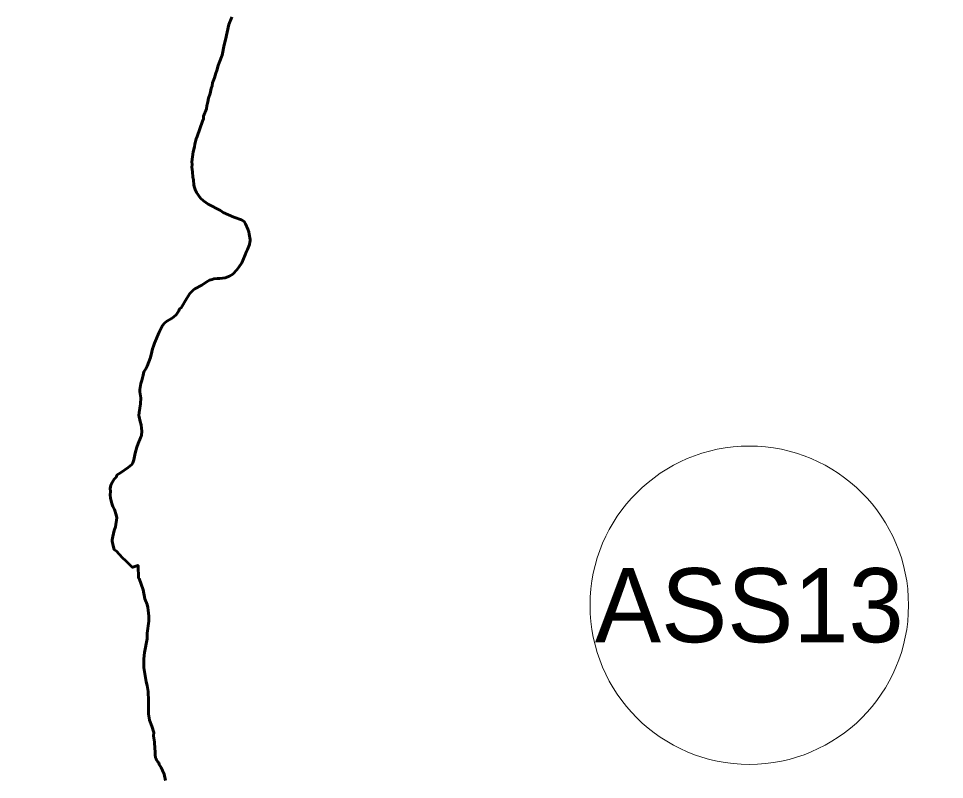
# Model space of a CAD drawing. Extents: x -1643653 to 4543381, y 1624270 to 13878484.
# Drawn here: x 645322 to 651566, y 8952058 to 8957191 of the extents above; entities that cross this region are included whole.
import ezdxf
from ezdxf.enums import TextEntityAlignment as Align

# ---------------------------------------------------------------- set-up
doc = ezdxf.new("R2010")
doc.units = 0
doc.header["$LTSCALE"] = 200
for name, color, linetype, lineweight in [('1', 7, 'Continuous', 13), ('24', 7, 'Continuous', 25), ('26', 7, 'Continuous', 106), ('27', 7, 'Continuous', 53), ('28', 7, 'Continuous', 53), ('45', 7, 'Continuous', 13)]:
    doc.layers.add(name, color=color, linetype=linetype, lineweight=lineweight)

msp = doc.modelspace()

# ---------------------------------------------------------------- linework, layer by layer
at = {"layer": '1', "lineweight": 25}
msp.add_spline([(814781, 9009175.5), (814787.2, 9009173.4), (814796.9, 9009173.4), (814799.4, 9009172.4), (814805.1, 9009174.5), (814805.6, 9009176.5), (814811.7, 9009179.5), (814811.7, 9009179.5), (814801.5, 9009181), (814790.7, 9009181.5), (814784.1, 9009183.1), (814777.4, 9009185.1), (814778.4, 9009175.5)], degree=3, dxfattribs=at)
at = {"layer": '24', "lineweight": 53}
for points in [[(646761.3, 8957200.6), (646741.4, 8957150.7), (646718.5, 8957047.1), (646708.9, 8957012.8), (646694.7, 8956943.6), (646676.5, 8956892.1), (646668.9, 8956874.2), (646659.3, 8956840.7), (646652.1, 8956823.5), (646643.1, 8956791.8), (646631, 8956756.6), (646628.2, 8956737.9), (646621.6, 8956719.2), (646614.4, 8956686.5), (646604.2, 8956653.8), (646599, 8956628.9), (646591.2, 8956601.5), (646589.5, 8956582.9), (646570.9, 8956533), (646569.3, 8956515.1), (646564.1, 8956498), (646526.6, 8956395.2), (646519.6, 8956378.7), (646516.8, 8956360.9), (646510.7, 8956343.7), (646508.2, 8956325.8), (646499.8, 8956291.5), (646491.5, 8956224.6), (646492.3, 8956206.6), (646491.5, 8956189.5), (646496.4, 8956156.8), (646498.8, 8956121.7), (646501.9, 8956103.8), (646505.7, 8956067), (646508.5, 8956052.4), (646513.3, 8956036.8), (646521.8, 8956017.5), (646548.8, 8955980.1), (646568.7, 8955962.5), (646602, 8955939.3), (646683.3, 8955895.3), (646701.8, 8955882.5), (646774.8, 8955850.8), (646825.4, 8955832.7), (646845.1, 8955821.4), (646854, 8955806.5), (646869, 8955770.3), (646874.6, 8955752.5), (646877, 8955735.4), (646884.3, 8955700.5), (646884.3, 8955692.1), (646882.2, 8955683.1), (646880.9, 8955666.8), (646866.5, 8955633.3), (646856.7, 8955615.4), (646850.8, 8955597.5), (646827.8, 8955543.3), (646808.2, 8955512.9), (646795.4, 8955495.8), (646766.7, 8955465.7), (646744.7, 8955453.1), (646715.6, 8955442.4), (646679.8, 8955437.7), (646662.7, 8955437.5), (646639.6, 8955435.3), (646628.3, 8955430.2), (646611.3, 8955425.7), (646593.9, 8955416.4), (646557.7, 8955391.6), (646512.4, 8955367.2), (646503.3, 8955360.9), (646478.3, 8955335.1), (646454.6, 8955300.2), (646419.3, 8955239.2), (646409, 8955231.8), (646403, 8955219.6), (646385.1, 8955192.5), (646359.3, 8955170.4), (646322, 8955149.8), (646306.6, 8955137), (646292.4, 8955120.1), (646271, 8955076.2), (646271, 8955076.2), (646238.6, 8955000.6)], [(646238.6, 8955000.6), (646233.1, 8954981.3), (646225.8, 8954962), (646222.4, 8954942.8), (646212.7, 8954904.2), (646189.9, 8954845.6), (646180.6, 8954827.1), (646167.7, 8954807), (646161.9, 8954785.9), (646154.8, 8954750), (646147.2, 8954729), (646141.1, 8954689.5), (646141.2, 8954672.9), (646146.3, 8954632.2), (646145.4, 8954591), (646134.9, 8954533.1), (646133.7, 8954513.1), (646136.6, 8954503.6), (646142, 8954472.3), (646150.6, 8954449.2), (646150.8, 8954428.7), (646153.7, 8954407.2), (646151.7, 8954379.1), (646148.4, 8954373.7), (646146, 8954363.6), (646129.2, 8954324.2), (646120.5, 8954299.3), (646109.6, 8954260), (646105.6, 8954235.9), (646100, 8954213.7), (646092.8, 8954193.2), (646087.3, 8954183.5), (646061.6, 8954162.8), (646010.4, 8954126.6), (645986.9, 8954112.3), (645983.9, 8954107.2), (645982.8, 8954099.1), (645966.6, 8954082.6), (645954.5, 8954061.9), (645945.2, 8954043), (645940.9, 8954021.6), (645941.7, 8954000.2), (645939.8, 8953978.8), (645943.5, 8953954.8), (645951.6, 8953918.8), (645959, 8953899.6), (645969.1, 8953878.7), (645981.1, 8953842.5), (645984.5, 8953823.2), (645977.2, 8953761.1), (645967.9, 8953736.2), (645958.1, 8953696.8), (645954.8, 8953674.8), (645954.9, 8953665.3), (645961, 8953634.7), (645968.4, 8953609.8), (645970, 8953607.3), (645984.2, 8953596.8), (646022.1, 8953555.9), (646049.3, 8953529.6), (646088, 8953489.3), (646092.2, 8953489.6), (646126.7, 8953501.9), (646130, 8953501.7), (646130.4, 8953416.3), (646131.4, 8953414.8), (646137.1, 8953413.1), (646163.8, 8953336.6), (646173.3, 8953276.2), (646189.2, 8953237.6), (646194.5, 8953218.3), (646195.7, 8953199.1), (646201, 8953160.5), (646200.1, 8953124.6), (646189.3, 8953044.8), (646189.1, 8953005.5), (646173, 8952915), (646166.9, 8952872.1), (646167.8, 8952832.8), (646166.9, 8952813.5), (646183.8, 8952715.8), (646190.6, 8952691.8), (646197.6, 8952651.5), (646199.9, 8952587.2), (646199, 8952500.7), (646204.9, 8952458.4), (646221.6, 8952416.4), (646234, 8952374.3), (646233.3, 8952352.9), (646239.6, 8952309.2), (646240.8, 8952267.2), (646243.7, 8952245.8), (646242.9, 8952224.4), (646246, 8952203.9), (646250.1, 8952197.4), (646252.6, 8952188.8), (646256.5, 8952186.2), (646257.9, 8952182.2), (646261.2, 8952179.2), (646263.3, 8952172.7), (646263.3, 8952172.7)], [(646263.3, 8952172.7), (646267.7, 8952169.4), (646271.2, 8952159.2), (646283.8, 8952137.9), (646294.2, 8952117.2), (646303.6, 8952093.2), (646314.2, 8952051.4)]]:
    msp.add_lwpolyline(points, dxfattribs=at)
at = {"layer": '26'}
msp.add_spline([(645710.9, 8949471.4), (644721.9, 8950215.5), (643631.5, 8951123.7), (642665.6, 8952010.9), (642072.6, 8952588.9), (640582.3, 8953977.6), (638005.5, 8955508.7), (636255.8, 8956201.4), (634307.9, 8956672.6), (632583.3, 8956799.8), (628516.3, 8956628.1), (626161.4, 8955993.9), (623953.8, 8955209.7), (622371.6, 8954682.1), (620725.9, 8954192.9), (619183.7, 8953970.3), (617209.7, 8953965.7), (615658.4, 8954379), (614681.6, 8955057.1), (613704.6, 8955684.2), (612906.2, 8956374.2), (612068.3, 8956835.4), (609416.9, 8956401.3), (608625.2, 8956035.7), (607870.9, 8955517.4), (607396.1, 8954883.6), (607164, 8954388.6), (606950.6, 8954069.9)], degree=3, dxfattribs=at)
at = {"layer": '27'}
for points in [[(646238.6, 8955000.6), (646271, 8955076.2), (646271, 8955076.2), (646292.4, 8955120.1), (646306.6, 8955137), (646322, 8955149.8), (646359.3, 8955170.4), (646385.1, 8955192.5), (646403, 8955219.6), (646409, 8955231.8), (646419.3, 8955239.2), (646454.6, 8955300.2), (646478.3, 8955335.1), (646503.3, 8955360.9), (646512.4, 8955367.2), (646557.7, 8955391.6), (646593.9, 8955416.4), (646611.3, 8955425.7), (646628.3, 8955430.2), (646639.6, 8955435.3), (646662.7, 8955437.5), (646679.8, 8955437.7), (646715.6, 8955442.4), (646744.7, 8955453.1), (646766.7, 8955465.7), (646795.4, 8955495.8), (646808.2, 8955512.9), (646827.8, 8955543.3), (646850.8, 8955597.5), (646856.7, 8955615.4), (646866.5, 8955633.3), (646880.9, 8955666.8), (646882.2, 8955683.1), (646884.3, 8955692.1), (646884.3, 8955700.5), (646877, 8955735.4), (646874.6, 8955752.5), (646869, 8955770.3), (646854, 8955806.5), (646845.1, 8955821.4), (646825.4, 8955832.7), (646774.8, 8955850.8), (646701.8, 8955882.5), (646683.3, 8955895.3), (646602, 8955939.3), (646568.7, 8955962.5), (646548.8, 8955980.1), (646521.8, 8956017.5), (646513.3, 8956036.8), (646508.5, 8956052.4), (646505.7, 8956067), (646501.9, 8956103.8), (646498.8, 8956121.7), (646496.4, 8956156.8), (646491.5, 8956189.5), (646492.3, 8956206.6), (646491.5, 8956224.6), (646499.8, 8956291.5), (646508.2, 8956325.8), (646510.7, 8956343.7), (646516.8, 8956360.9), (646519.6, 8956378.7), (646526.6, 8956395.2), (646564.1, 8956498), (646569.3, 8956515.1), (646570.9, 8956533), (646589.5, 8956582.9), (646591.2, 8956601.5), (646599, 8956628.9), (646604.2, 8956653.8), (646614.4, 8956686.5), (646621.6, 8956719.2), (646628.2, 8956737.9), (646631, 8956756.6), (646643.1, 8956791.8), (646652.1, 8956823.5), (646659.3, 8956840.7), (646668.9, 8956874.2), (646676.5, 8956892.1), (646694.7, 8956943.6), (646708.9, 8957012.8), (646718.5, 8957047.1), (646741.4, 8957150.7), (646761.3, 8957200.6)], [(646238.6, 8955000.6), (646271, 8955076.2), (646271, 8955076.2), (646292.4, 8955120.1), (646306.6, 8955137), (646322, 8955149.8), (646359.3, 8955170.4), (646385.1, 8955192.5), (646403, 8955219.6), (646409, 8955231.8), (646419.3, 8955239.2), (646454.6, 8955300.2), (646478.3, 8955335.1), (646503.3, 8955360.9), (646512.4, 8955367.2), (646557.7, 8955391.6), (646593.9, 8955416.4), (646611.3, 8955425.7), (646628.3, 8955430.2), (646639.6, 8955435.3), (646662.7, 8955437.5), (646679.8, 8955437.7), (646715.6, 8955442.4), (646744.7, 8955453.1), (646766.7, 8955465.7), (646795.4, 8955495.8), (646808.2, 8955512.9), (646827.8, 8955543.3), (646850.8, 8955597.5), (646856.7, 8955615.4), (646866.5, 8955633.3), (646880.9, 8955666.8), (646882.2, 8955683.1), (646884.3, 8955692.1), (646884.3, 8955700.5), (646877, 8955735.4), (646874.6, 8955752.5), (646869, 8955770.3), (646854, 8955806.5), (646845.1, 8955821.4), (646825.4, 8955832.7), (646774.8, 8955850.8), (646701.8, 8955882.5), (646683.3, 8955895.3), (646602, 8955939.3), (646568.7, 8955962.5), (646548.8, 8955980.1), (646521.8, 8956017.5), (646513.3, 8956036.8), (646508.5, 8956052.4), (646505.7, 8956067), (646501.9, 8956103.8), (646498.8, 8956121.7), (646496.4, 8956156.8), (646491.5, 8956189.5), (646492.3, 8956206.6), (646491.5, 8956224.6), (646499.8, 8956291.5), (646508.2, 8956325.8), (646510.7, 8956343.7), (646516.8, 8956360.9), (646519.6, 8956378.7), (646526.6, 8956395.2), (646564.1, 8956498), (646569.3, 8956515.1), (646570.9, 8956533), (646589.5, 8956582.9), (646591.2, 8956601.5), (646599, 8956628.9), (646604.2, 8956653.8), (646614.4, 8956686.5), (646621.6, 8956719.2), (646628.2, 8956737.9), (646631, 8956756.6), (646643.1, 8956791.8), (646652.1, 8956823.5), (646659.3, 8956840.7), (646668.9, 8956874.2), (646676.5, 8956892.1), (646694.7, 8956943.6), (646708.9, 8957012.8), (646718.5, 8957047.1), (646741.4, 8957150.7), (646761.3, 8957200.6)], [(646263.3, 8952172.7), (646263.3, 8952172.7), (646261.2, 8952179.2), (646257.9, 8952182.2), (646256.5, 8952186.2), (646252.6, 8952188.8), (646250.1, 8952197.4), (646246, 8952203.9), (646242.9, 8952224.4), (646243.7, 8952245.8), (646240.8, 8952267.2), (646239.6, 8952309.2), (646233.3, 8952352.9), (646234, 8952374.3), (646221.6, 8952416.4), (646204.9, 8952458.4), (646199, 8952500.7), (646199.9, 8952587.2), (646197.6, 8952651.5), (646190.6, 8952691.8), (646183.8, 8952715.8), (646166.9, 8952813.5), (646167.8, 8952832.8), (646166.9, 8952872.1), (646173, 8952915), (646189.1, 8953005.5), (646189.3, 8953044.8), (646200.1, 8953124.6), (646201, 8953160.5), (646195.7, 8953199.1), (646194.5, 8953218.3), (646189.2, 8953237.6), (646173.3, 8953276.2), (646163.8, 8953336.6), (646137.1, 8953413.1), (646131.4, 8953414.8), (646130.4, 8953416.3), (646130, 8953501.7), (646126.7, 8953501.9), (646092.2, 8953489.6), (646088, 8953489.3), (646049.3, 8953529.6), (646022.1, 8953555.9), (645984.2, 8953596.8), (645970, 8953607.3), (645968.4, 8953609.8), (645961, 8953634.7), (645954.9, 8953665.3), (645954.8, 8953674.8), (645958.1, 8953696.8), (645967.9, 8953736.2), (645977.2, 8953761.1), (645984.5, 8953823.2), (645981.1, 8953842.5), (645969.1, 8953878.7), (645959, 8953899.6), (645951.6, 8953918.8), (645943.5, 8953954.8), (645939.8, 8953978.8), (645941.7, 8954000.2), (645940.9, 8954021.6), (645945.2, 8954043), (645954.5, 8954061.9), (645966.6, 8954082.6), (645982.8, 8954099.1), (645983.9, 8954107.2), (645986.9, 8954112.3), (646010.4, 8954126.6), (646061.6, 8954162.8), (646087.3, 8954183.5), (646092.8, 8954193.2), (646100, 8954213.7), (646105.6, 8954235.9), (646109.6, 8954260), (646120.5, 8954299.3), (646129.2, 8954324.2), (646146, 8954363.6), (646148.4, 8954373.7), (646151.7, 8954379.1), (646153.7, 8954407.2), (646150.8, 8954428.7), (646150.6, 8954449.2), (646142, 8954472.3), (646136.6, 8954503.6), (646133.7, 8954513.1), (646134.9, 8954533.1), (646145.4, 8954591), (646146.3, 8954632.2), (646141.2, 8954672.9), (646141.1, 8954689.5), (646147.2, 8954729), (646154.8, 8954750), (646161.9, 8954785.9), (646167.7, 8954807), (646180.6, 8954827.1), (646189.9, 8954845.6), (646212.7, 8954904.2), (646222.4, 8954942.8), (646225.8, 8954962), (646233.1, 8954981.3), (646238.6, 8955000.6)], [(646263.3, 8952172.7), (646263.3, 8952172.7), (646261.2, 8952179.2), (646257.9, 8952182.2), (646256.5, 8952186.2), (646252.6, 8952188.8), (646250.1, 8952197.4), (646246, 8952203.9), (646242.9, 8952224.4), (646243.7, 8952245.8), (646240.8, 8952267.2), (646239.6, 8952309.2), (646233.3, 8952352.9), (646234, 8952374.3), (646221.6, 8952416.4), (646204.9, 8952458.4), (646199, 8952500.7), (646199.9, 8952587.2), (646197.6, 8952651.5), (646190.6, 8952691.8), (646183.8, 8952715.8), (646166.9, 8952813.5), (646167.8, 8952832.8), (646166.9, 8952872.1), (646173, 8952915), (646189.1, 8953005.5), (646189.3, 8953044.8), (646200.1, 8953124.6), (646201, 8953160.5), (646195.7, 8953199.1), (646194.5, 8953218.3), (646189.2, 8953237.6), (646173.3, 8953276.2), (646163.8, 8953336.6), (646137.1, 8953413.1), (646131.4, 8953414.8), (646130.4, 8953416.3), (646130, 8953501.7), (646126.7, 8953501.9), (646092.2, 8953489.6), (646088, 8953489.3), (646049.3, 8953529.6), (646022.1, 8953555.9), (645984.2, 8953596.8), (645970, 8953607.3), (645968.4, 8953609.8), (645961, 8953634.7), (645954.9, 8953665.3), (645954.8, 8953674.8), (645958.1, 8953696.8), (645967.9, 8953736.2), (645977.2, 8953761.1), (645984.5, 8953823.2), (645981.1, 8953842.5), (645969.1, 8953878.7), (645959, 8953899.6), (645951.6, 8953918.8), (645943.5, 8953954.8), (645939.8, 8953978.8), (645941.7, 8954000.2), (645940.9, 8954021.6), (645945.2, 8954043), (645954.5, 8954061.9), (645966.6, 8954082.6), (645982.8, 8954099.1), (645983.9, 8954107.2), (645986.9, 8954112.3), (646010.4, 8954126.6), (646061.6, 8954162.8), (646087.3, 8954183.5), (646092.8, 8954193.2), (646100, 8954213.7), (646105.6, 8954235.9), (646109.6, 8954260), (646120.5, 8954299.3), (646129.2, 8954324.2), (646146, 8954363.6), (646148.4, 8954373.7), (646151.7, 8954379.1), (646153.7, 8954407.2), (646150.8, 8954428.7), (646150.6, 8954449.2), (646142, 8954472.3), (646136.6, 8954503.6), (646133.7, 8954513.1), (646134.9, 8954533.1), (646145.4, 8954591), (646146.3, 8954632.2), (646141.2, 8954672.9), (646141.1, 8954689.5), (646147.2, 8954729), (646154.8, 8954750), (646161.9, 8954785.9), (646167.7, 8954807), (646180.6, 8954827.1), (646189.9, 8954845.6), (646212.7, 8954904.2), (646222.4, 8954942.8), (646225.8, 8954962), (646233.1, 8954981.3), (646238.6, 8955000.6)], [(646314.2, 8952051.4), (646303.6, 8952093.2), (646294.2, 8952117.2), (646283.8, 8952137.9), (646271.2, 8952159.2), (646267.7, 8952169.4), (646263.3, 8952172.7)], [(646314.2, 8952051.4), (646303.6, 8952093.2), (646294.2, 8952117.2), (646283.8, 8952137.9), (646271.2, 8952159.2), (646267.7, 8952169.4), (646263.3, 8952172.7)]]:
    msp.add_lwpolyline(points, dxfattribs=at)
msp.add_spline([(641326.9, 8953340.4), (642237.8, 8952425.4), (643343.9, 8951370.7), (644721.9, 8950215.5), (645411.6, 8949620.2)], degree=3, dxfattribs=at)
at = {"layer": '28'}
for points in [[(618257.6, 8953925.9), (619183.7, 8953970.3), (620725.9, 8954192.9), (622371.6, 8954682.1), (623953.8, 8955209.7), (626795.7, 8956205.5), (628223, 8956576.8), (631243.2, 8956803.3), (633721.3, 8956728), (636313.6, 8956183.1), (638079.6, 8955470.7), (639993.2, 8954394), (641326.9, 8953340.4), (642237.8, 8952425.4), (643343.9, 8951370.7), (644721.9, 8950215.5), (645793.1, 8949290.9)], [(618257.6, 8953925.9), (619183.7, 8953970.3), (620725.9, 8954192.9), (622371.6, 8954682.1), (623953.8, 8955209.7), (626185.5, 8955995.2), (628043.5, 8956541.4), (631351.2, 8956802.4), (633709.5, 8956728.8), (635993.8, 8956280.5), (637686.3, 8955648.2), (639291.4, 8954828.8), (640588.9, 8953973.3), (641709, 8952948.6), (643376.9, 8951340.4), (644721.9, 8950215.5), (645793.1, 8949290.9)]]:
    msp.add_spline(points, degree=3, dxfattribs=at)
at = {"layer": '45'}
msp.add_circle((650249.9, 8953233.3), 1073.6, dxfattribs=at)

# ---------------------------------------------------------------- texts
msp.add_text('ASS13', height=500, dxfattribs=at).set_placement((650249.9, 8952983.3), align=Align.CENTER)

doc.saveas('drawing.dxf')
